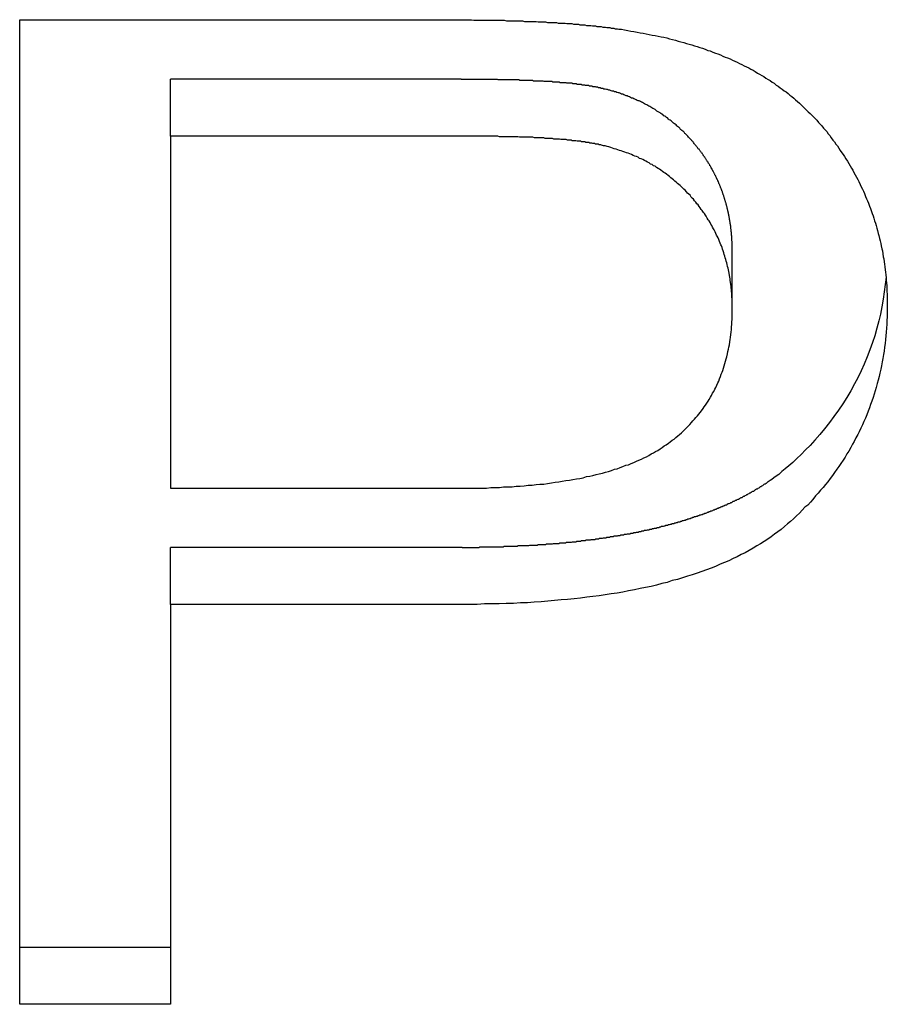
# Model space of a CAD drawing. Extents: x 1107 to 4046, y 937 to 3355.
# Tile 374 of 656: x 2142.81 to 2144.34, y 2670.02 to 2671.75. Entities that reach past the tile are written whole.
import ezdxf

# ---------------------------------------------------------------- set-up
doc = ezdxf.new("R2010")
doc.units = 0
doc.layers.add('KF_VIDA_L___C_REAR', color=7, linetype='CONTINUOUS')

# ---------------------------------------------------------------- blocks, each defined once
blk = doc.blocks.new('KF_VIDA_L___C_REAR')
at = {"layer": 'KF_VIDA_L___C_REAR'}
for p, q in [((-44.167683, 980.80365), (-44.167683, 982.5357)), ((-44.167683, 982.5357), (-43.41311, 982.5357)), ((-43.390244, 982.431075), (-43.902439, 982.431075)), ((-43.902439, 982.331075), (-43.902439, 982.431075)), ((-43.390244, 982.331075), (-43.902439, 982.331075)), ((-43.902439, 982.331075), (-43.902439, 981.71192)), ((-42.91311, 982.027438), (-42.91311, 982.127438)), ((-43.902439, 981.71192), (-43.385671, 981.71192)), ((-43.902439, 981.507295), (-43.902439, 981.607295)), ((-43.388719, 981.607295), (-43.902439, 981.607295)), ((-43.902439, 981.507295), (-43.902439, 980.80365)), ((-43.388719, 981.507295), (-43.902439, 981.507295)), ((-43.902439, 980.90365), (-44.167683, 980.90365)), ((-43.902439, 980.80365), (-44.167683, 980.80365))]:
    blk.add_line(p, q, dxfattribs=at)
for points in [[(-43.4131, 982.536, 0), (-43.4089, 982.536, 0), (-43.4047, 982.536, 0), (-43.4006, 982.536, 0), (-43.3965, 982.536, 0), (-43.3924, 982.536, 0), (-43.3883, 982.536, 0), (-43.3842, 982.536, 0), (-43.3801, 982.536, 0), (-43.3761, 982.536, 0), (-43.3721, 982.536, 0), (-43.3681, 982.535, 0), (-43.3642, 982.535, 0), (-43.3602, 982.535, 0), (-43.3563, 982.535, 0), (-43.3524, 982.535, 0), (-43.3485, 982.535, 0), (-43.3447, 982.535, 0), (-43.3408, 982.535, 0), (-43.337, 982.535, 0), (-43.3332, 982.535, 0), (-43.3294, 982.535, 0), (-43.3257, 982.535, 0), (-43.322, 982.535, 0), (-43.3182, 982.535, 0), (-43.3146, 982.535, 0), (-43.3109, 982.534, 0), (-43.3072, 982.534, 0), (-43.3036, 982.534, 0), (-43.3, 982.534, 0), (-43.2964, 982.534, 0), (-43.2928, 982.534, 0), (-43.2893, 982.534, 0), (-43.2858, 982.534, 0), (-43.2823, 982.534, 0), (-43.2788, 982.533, 0), (-43.2753, 982.533, 0), (-43.2719, 982.533, 0), (-43.2685, 982.533, 0), (-43.2651, 982.533, 0), (-43.2617, 982.533, 0), (-43.2583, 982.533, 0), (-43.255, 982.532, 0), (-43.2517, 982.532, 0), (-43.2484, 982.532, 0), (-43.2451, 982.532, 0), (-43.2419, 982.532, 0), (-43.2386, 982.531, 0), (-43.2354, 982.531, 0), (-43.2323, 982.531, 0), (-43.2291, 982.531, 0), (-43.2259, 982.531, 0), (-43.2228, 982.531, 0), (-43.2197, 982.53, 0), (-43.2166, 982.53, 0), (-43.2136, 982.53, 0), (-43.2105, 982.53, 0), (-43.2075, 982.53, 0), (-43.2045, 982.529, 0), (-43.2015, 982.529, 0), (-43.1986, 982.529, 0), (-43.1956, 982.529, 0), (-43.1927, 982.528, 0), (-43.1898, 982.528, 0), (-43.1869, 982.528, 0), (-43.1841, 982.528, 0), (-43.1813, 982.527, 0), (-43.1784, 982.527, 0), (-43.1757, 982.527, 0), (-43.1729, 982.527, 0), (-43.1701, 982.526, 0), (-43.1674, 982.526, 0), (-43.1647, 982.526, 0), (-43.162, 982.526, 0), (-43.1594, 982.525, 0), (-43.1567, 982.525, 0), (-43.1541, 982.525, 0), (-43.1515, 982.524, 0), (-43.1489, 982.524, 0), (-43.1463, 982.524, 0), (-43.1438, 982.524, 0), (-43.1413, 982.523, 0), (-43.1388, 982.523, 0), (-43.1363, 982.523, 0), (-43.1339, 982.522, 0), (-43.1314, 982.522, 0), (-43.129, 982.522, 0), (-43.1266, 982.521, 0), (-43.1242, 982.521, 0), (-43.1219, 982.521, 0), (-43.1196, 982.52, 0), (-43.1173, 982.52, 0), (-43.115, 982.52, 0), (-43.1127, 982.519, 0), (-43.1105, 982.519, 0), (-43.1082, 982.519, 0)], [(-43.1082, 982.519, 0), (-43.1027, 982.518, 0), (-43.0971, 982.517, 0), (-43.0916, 982.516, 0), (-43.0862, 982.515, 0), (-43.0808, 982.514, 0), (-43.0754, 982.513, 0), (-43.07, 982.512, 0), (-43.0647, 982.511, 0), (-43.0594, 982.51, 0), (-43.0542, 982.509, 0), (-43.049, 982.508, 0), (-43.0438, 982.507, 0), (-43.0386, 982.506, 0), (-43.0335, 982.505, 0), (-43.0284, 982.504, 0), (-43.0234, 982.502, 0), (-43.0184, 982.501, 0), (-43.0134, 982.5, 0), (-43.0085, 982.498, 0), (-43.0036, 982.497, 0), (-42.9987, 982.496, 0), (-42.9939, 982.494, 0), (-42.9891, 982.493, 0), (-42.9843, 982.492, 0), (-42.9796, 982.49, 0), (-42.9749, 982.489, 0), (-42.9702, 982.487, 0), (-42.9656, 982.486, 0), (-42.961, 982.484, 0), (-42.9565, 982.482, 0), (-42.9519, 982.481, 0), (-42.9475, 982.479, 0), (-42.943, 982.477, 0), (-42.9386, 982.476, 0), (-42.9342, 982.474, 0), (-42.9299, 982.472, 0), (-42.9256, 982.47, 0), (-42.9213, 982.469, 0), (-42.917, 982.467, 0), (-42.9128, 982.465, 0), (-42.9086, 982.463, 0), (-42.9045, 982.461, 0), (-42.9004, 982.459, 0), (-42.8963, 982.457, 0), (-42.8923, 982.455, 0), (-42.8883, 982.453, 0), (-42.8843, 982.451, 0), (-42.8804, 982.449, 0), (-42.8765, 982.447, 0), (-42.8727, 982.445, 0), (-42.8688, 982.442, 0), (-42.865, 982.44, 0), (-42.8613, 982.438, 0), (-42.8576, 982.436, 0), (-42.8539, 982.433, 0), (-42.8502, 982.431, 0), (-42.8465, 982.429, 0), (-42.8429, 982.426, 0), (-42.8393, 982.424, 0), (-42.8358, 982.421, 0), (-42.8322, 982.419, 0), (-42.8287, 982.416, 0), (-42.8252, 982.414, 0), (-42.8218, 982.411, 0), (-42.8184, 982.409, 0), (-42.815, 982.406, 0), (-42.8116, 982.403, 0), (-42.8082, 982.401, 0), (-42.8049, 982.398, 0), (-42.8016, 982.395, 0), (-42.7984, 982.392, 0), (-42.7951, 982.389, 0), (-42.7919, 982.386, 0), (-42.7887, 982.383, 0), (-42.7856, 982.38, 0), (-42.7825, 982.377, 0), (-42.7794, 982.374, 0), (-42.7763, 982.371, 0), (-42.7732, 982.368, 0), (-42.7702, 982.365, 0), (-42.7672, 982.362, 0), (-42.7643, 982.359, 0), (-42.7613, 982.355, 0), (-42.7584, 982.352, 0), (-42.7555, 982.349, 0), (-42.7527, 982.345, 0), (-42.7498, 982.342, 0), (-42.747, 982.339, 0), (-42.7443, 982.335, 0), (-42.7415, 982.332, 0), (-42.7388, 982.328, 0), (-42.7361, 982.324, 0), (-42.7334, 982.321, 0), (-42.7308, 982.317, 0), (-42.7282, 982.314, 0), (-42.7256, 982.31, 0), (-42.723, 982.306, 0), (-42.7205, 982.302, 0), (-42.718, 982.299, 0), (-42.7155, 982.295, 0), (-42.7131, 982.291, 0), (-42.7106, 982.287, 0), (-42.7082, 982.283, 0), (-42.7059, 982.279, 0), (-42.7035, 982.275, 0), (-42.7012, 982.271, 0), (-42.6989, 982.267, 0), (-42.6967, 982.263, 0), (-42.6945, 982.259, 0), (-42.6924, 982.255, 0), (-42.6903, 982.251, 0), (-42.6882, 982.246, 0), (-42.6862, 982.242, 0), (-42.6842, 982.238, 0), (-42.6823, 982.234, 0), (-42.6804, 982.23, 0), (-42.6785, 982.225, 0), (-42.6767, 982.221, 0), (-42.675, 982.217, 0), (-42.6733, 982.213, 0), (-42.6716, 982.208, 0), (-42.67, 982.204, 0), (-42.6684, 982.2, 0), (-42.6668, 982.195, 0), (-42.6653, 982.191, 0), (-42.6639, 982.187, 0), (-42.6625, 982.182, 0), (-42.6611, 982.178, 0), (-42.6598, 982.174, 0), (-42.6585, 982.169, 0), (-42.6573, 982.165, 0), (-42.6561, 982.16, 0), (-42.6549, 982.156, 0), (-42.6538, 982.151, 0), (-42.6527, 982.147, 0), (-42.6517, 982.142, 0), (-42.6508, 982.138, 0), (-42.6498, 982.133, 0), (-42.6489, 982.129, 0), (-42.6481, 982.124, 0), (-42.6473, 982.119, 0), (-42.6465, 982.115, 0), (-42.6458, 982.11, 0), (-42.6451, 982.106, 0), (-42.6445, 982.101, 0), (-42.6439, 982.096, 0), (-42.6434, 982.092, 0), (-42.6429, 982.087, 0), (-42.6424, 982.082, 0), (-42.642, 982.077, 0), (-42.6416, 982.073, 0), (-42.6413, 982.068, 0), (-42.641, 982.063, 0), (-42.6408, 982.058, 0), (-42.6406, 982.053, 0), (-42.6404, 982.049, 0), (-42.6403, 982.044, 0), (-42.6403, 982.039, 0), (-42.6402, 982.034, 0)], [(-43.1433, 982.415, 0), (-43.1443, 982.415, 0), (-43.1454, 982.416, 0), (-43.1464, 982.416, 0), (-43.1475, 982.416, 0), (-43.1486, 982.416, 0), (-43.1496, 982.417, 0), (-43.1507, 982.417, 0), (-43.1518, 982.417, 0), (-43.1529, 982.417, 0), (-43.154, 982.418, 0), (-43.1552, 982.418, 0), (-43.1563, 982.418, 0), (-43.1574, 982.418, 0), (-43.1586, 982.418, 0), (-43.1597, 982.419, 0), (-43.1609, 982.419, 0), (-43.162, 982.419, 0), (-43.1632, 982.419, 0), (-43.1644, 982.419, 0), (-43.1656, 982.42, 0), (-43.1667, 982.42, 0), (-43.1679, 982.42, 0), (-43.1691, 982.42, 0), (-43.1704, 982.42, 0), (-43.1716, 982.42, 0), (-43.1728, 982.421, 0), (-43.174, 982.421, 0), (-43.1752, 982.421, 0), (-43.1765, 982.421, 0), (-43.1777, 982.421, 0), (-43.1789, 982.422, 0), (-43.1802, 982.422, 0), (-43.1814, 982.422, 0), (-43.1827, 982.422, 0), (-43.184, 982.422, 0), (-43.1852, 982.422, 0), (-43.1865, 982.422, 0), (-43.1878, 982.423, 0), (-43.189, 982.423, 0), (-43.1903, 982.423, 0), (-43.1916, 982.423, 0), (-43.1929, 982.423, 0), (-43.1941, 982.423, 0), (-43.1954, 982.424, 0), (-43.1967, 982.424, 0), (-43.198, 982.424, 0), (-43.1993, 982.424, 0), (-43.2006, 982.424, 0), (-43.2019, 982.424, 0), (-43.2032, 982.424, 0), (-43.2045, 982.424, 0), (-43.2058, 982.425, 0), (-43.2071, 982.425, 0), (-43.2084, 982.425, 0), (-43.2097, 982.425, 0), (-43.211, 982.425, 0), (-43.2123, 982.425, 0), (-43.2136, 982.425, 0), (-43.2149, 982.425, 0), (-43.2162, 982.425, 0), (-43.2175, 982.426, 0), (-43.2188, 982.426, 0), (-43.2201, 982.426, 0), (-43.2214, 982.426, 0), (-43.2227, 982.426, 0), (-43.224, 982.426, 0), (-43.2253, 982.426, 0), (-43.2266, 982.426, 0), (-43.2279, 982.426, 0), (-43.2292, 982.426, 0), (-43.2305, 982.427, 0), (-43.2318, 982.427, 0), (-43.2331, 982.427, 0), (-43.2344, 982.427, 0), (-43.2357, 982.427, 0), (-43.237, 982.427, 0), (-43.2382, 982.427, 0), (-43.2395, 982.427, 0), (-43.2408, 982.427, 0), (-43.2421, 982.427, 0), (-43.2434, 982.427, 0), (-43.2446, 982.427, 0), (-43.2459, 982.428, 0), (-43.2472, 982.428, 0), (-43.2485, 982.428, 0), (-43.2498, 982.428, 0), (-43.2511, 982.428, 0), (-43.2524, 982.428, 0), (-43.2537, 982.428, 0), (-43.2551, 982.428, 0), (-43.2564, 982.428, 0), (-43.2577, 982.428, 0), (-43.259, 982.428, 0), (-43.2603, 982.428, 0), (-43.2616, 982.428, 0), (-43.263, 982.428, 0), (-43.2643, 982.429, 0), (-43.2656, 982.429, 0), (-43.2669, 982.429, 0), (-43.2683, 982.429, 0), (-43.2696, 982.429, 0), (-43.2709, 982.429, 0), (-43.2723, 982.429, 0), (-43.2736, 982.429, 0), (-43.275, 982.429, 0), (-43.2763, 982.429, 0), (-43.2776, 982.429, 0), (-43.279, 982.429, 0), (-43.2803, 982.429, 0), (-43.2817, 982.429, 0), (-43.283, 982.429, 0), (-43.2844, 982.429, 0), (-43.2857, 982.429, 0), (-43.2871, 982.429, 0), (-43.2884, 982.43, 0), (-43.2898, 982.43, 0), (-43.2911, 982.43, 0), (-43.2925, 982.43, 0), (-43.2939, 982.43, 0), (-43.2952, 982.43, 0), (-43.2966, 982.43, 0), (-43.2979, 982.43, 0), (-43.2993, 982.43, 0), (-43.3006, 982.43, 0), (-43.302, 982.43, 0), (-43.3034, 982.43, 0), (-43.3047, 982.43, 0), (-43.3061, 982.43, 0), (-43.3075, 982.43, 0), (-43.3088, 982.43, 0), (-43.3102, 982.43, 0), (-43.3115, 982.43, 0), (-43.3129, 982.43, 0), (-43.3143, 982.43, 0), (-43.3156, 982.43, 0), (-43.317, 982.43, 0), (-43.3184, 982.43, 0), (-43.3197, 982.43, 0), (-43.3211, 982.43, 0), (-43.3224, 982.43, 0), (-43.3238, 982.43, 0), (-43.3252, 982.43, 0), (-43.3265, 982.431, 0), (-43.3279, 982.431, 0), (-43.3292, 982.431, 0), (-43.3306, 982.431, 0), (-43.332, 982.431, 0), (-43.3333, 982.431, 0), (-43.3347, 982.431, 0), (-43.336, 982.431, 0), (-43.3374, 982.431, 0), (-43.3387, 982.431, 0), (-43.3401, 982.431, 0), (-43.3414, 982.431, 0), (-43.3428, 982.431, 0), (-43.3441, 982.431, 0), (-43.3455, 982.431, 0), (-43.3468, 982.431, 0), (-43.3482, 982.431, 0), (-43.3495, 982.431, 0), (-43.3509, 982.431, 0), (-43.3522, 982.431, 0), (-43.3536, 982.431, 0), (-43.3549, 982.431, 0), (-43.3562, 982.431, 0), (-43.3576, 982.431, 0), (-43.3589, 982.431, 0), (-43.3602, 982.431, 0), (-43.3616, 982.431, 0), (-43.3629, 982.431, 0), (-43.3642, 982.431, 0), (-43.3655, 982.431, 0), (-43.3669, 982.431, 0), (-43.3682, 982.431, 0), (-43.3695, 982.431, 0), (-43.3708, 982.431, 0), (-43.3721, 982.431, 0), (-43.3734, 982.431, 0), (-43.3748, 982.431, 0), (-43.3761, 982.431, 0), (-43.3774, 982.431, 0), (-43.3787, 982.431, 0), (-43.38, 982.431, 0), (-43.3813, 982.431, 0), (-43.3825, 982.431, 0), (-43.3838, 982.431, 0), (-43.3851, 982.431, 0), (-43.3864, 982.431, 0), (-43.3877, 982.431, 0), (-43.389, 982.431, 0), (-43.3902, 982.431, 0)], [(-42.9131, 982.127, 0), (-42.9131, 982.128, 0), (-42.9131, 982.129, 0), (-42.9131, 982.13, 0), (-42.9131, 982.131, 0), (-42.9131, 982.132, 0), (-42.9131, 982.133, 0), (-42.9132, 982.134, 0), (-42.9132, 982.135, 0), (-42.9132, 982.136, 0), (-42.9132, 982.137, 0), (-42.9132, 982.137, 0), (-42.9133, 982.138, 0), (-42.9133, 982.139, 0), (-42.9133, 982.14, 0), (-42.9134, 982.141, 0), (-42.9134, 982.142, 0), (-42.9134, 982.143, 0), (-42.9135, 982.144, 0), (-42.9135, 982.145, 0), (-42.9136, 982.146, 0), (-42.9136, 982.146, 0), (-42.9137, 982.147, 0), (-42.9137, 982.148, 0), (-42.9138, 982.149, 0), (-42.9138, 982.15, 0), (-42.9139, 982.151, 0), (-42.9139, 982.152, 0), (-42.914, 982.153, 0), (-42.9141, 982.154, 0), (-42.9141, 982.155, 0), (-42.9142, 982.156, 0), (-42.9143, 982.156, 0), (-42.9144, 982.157, 0), (-42.9144, 982.158, 0), (-42.9145, 982.159, 0), (-42.9146, 982.16, 0), (-42.9147, 982.161, 0), (-42.9148, 982.162, 0), (-42.9149, 982.163, 0), (-42.915, 982.164, 0), (-42.9151, 982.165, 0), (-42.9152, 982.165, 0), (-42.9153, 982.166, 0), (-42.9154, 982.167, 0), (-42.9155, 982.168, 0), (-42.9156, 982.169, 0), (-42.9157, 982.17, 0), (-42.9158, 982.171, 0), (-42.9159, 982.172, 0), (-42.916, 982.173, 0), (-42.9162, 982.174, 0), (-42.9163, 982.174, 0), (-42.9164, 982.175, 0), (-42.9165, 982.176, 0), (-42.9167, 982.177, 0), (-42.9168, 982.178, 0), (-42.9169, 982.179, 0), (-42.9171, 982.18, 0), (-42.9172, 982.181, 0), (-42.9174, 982.182, 0), (-42.9175, 982.182, 0), (-42.9177, 982.183, 0), (-42.9178, 982.184, 0), (-42.918, 982.185, 0), (-42.9181, 982.186, 0), (-42.9183, 982.187, 0), (-42.9185, 982.188, 0), (-42.9186, 982.189, 0), (-42.9188, 982.19, 0), (-42.919, 982.191, 0), (-42.9191, 982.191, 0), (-42.9193, 982.192, 0), (-42.9195, 982.193, 0), (-42.9197, 982.194, 0), (-42.9199, 982.195, 0), (-42.9201, 982.196, 0), (-42.9203, 982.197, 0), (-42.9204, 982.198, 0), (-42.9206, 982.199, 0), (-42.9208, 982.199, 0), (-42.921, 982.2, 0), (-42.9212, 982.201, 0), (-42.9215, 982.202, 0), (-42.9217, 982.203, 0), (-42.9219, 982.204, 0), (-42.9221, 982.205, 0), (-42.9223, 982.206, 0), (-42.9225, 982.207, 0), (-42.9228, 982.207, 0), (-42.923, 982.208, 0), (-42.9232, 982.209, 0), (-42.9235, 982.21, 0), (-42.9237, 982.211, 0), (-42.9239, 982.212, 0), (-42.9242, 982.213, 0), (-42.9244, 982.214, 0), (-42.9247, 982.214, 0), (-42.9249, 982.215, 0), (-42.9252, 982.216, 0), (-42.9254, 982.217, 0), (-42.9257, 982.218, 0), (-42.926, 982.219, 0), (-42.9262, 982.22, 0), (-42.9265, 982.221, 0), (-42.9268, 982.221, 0), (-42.927, 982.222, 0), (-42.9273, 982.223, 0), (-42.9276, 982.224, 0), (-42.9279, 982.225, 0), (-42.9282, 982.226, 0), (-42.9285, 982.227, 0), (-42.9287, 982.228, 0), (-42.929, 982.228, 0), (-42.9293, 982.229, 0), (-42.9296, 982.23, 0), (-42.9299, 982.231, 0), (-42.9302, 982.232, 0), (-42.9306, 982.233, 0), (-42.9309, 982.234, 0), (-42.9312, 982.234, 0), (-42.9315, 982.235, 0), (-42.9318, 982.236, 0), (-42.9321, 982.237, 0), (-42.9325, 982.238, 0), (-42.9328, 982.239, 0), (-42.9331, 982.24, 0), (-42.9335, 982.24, 0), (-42.9338, 982.241, 0), (-42.9341, 982.242, 0), (-42.9345, 982.243, 0), (-42.9348, 982.244, 0), (-42.9352, 982.245, 0), (-42.9355, 982.246, 0), (-42.9359, 982.246, 0), (-42.9362, 982.247, 0), (-42.9366, 982.248, 0), (-42.937, 982.249, 0), (-42.9373, 982.25, 0), (-42.9377, 982.251, 0), (-42.9381, 982.251, 0), (-42.9384, 982.252, 0), (-42.9388, 982.253, 0), (-42.9392, 982.254, 0), (-42.9396, 982.255, 0), (-42.94, 982.256, 0), (-42.9404, 982.256, 0), (-42.9408, 982.257, 0), (-42.9411, 982.258, 0), (-42.9415, 982.259, 0), (-42.9419, 982.26, 0), (-42.9424, 982.261, 0), (-42.9428, 982.261, 0), (-42.9432, 982.262, 0), (-42.9436, 982.263, 0), (-42.944, 982.264, 0), (-42.9444, 982.265, 0), (-42.9448, 982.266, 0), (-42.9453, 982.266, 0), (-42.9457, 982.267, 0), (-42.9461, 982.268, 0), (-42.9466, 982.269, 0), (-42.947, 982.27, 0), (-42.9474, 982.27, 0), (-42.9479, 982.271, 0), (-42.9483, 982.272, 0), (-42.9488, 982.273, 0), (-42.9492, 982.274, 0), (-42.9497, 982.274, 0), (-42.9501, 982.275, 0), (-42.9506, 982.276, 0), (-42.9511, 982.277, 0), (-42.9515, 982.278, 0), (-42.952, 982.279, 0), (-42.9525, 982.279, 0), (-42.9529, 982.28, 0), (-42.9534, 982.281, 0), (-42.9539, 982.282, 0), (-42.9544, 982.283, 0), (-42.9549, 982.283, 0), (-42.9554, 982.284, 0), (-42.9559, 982.285, 0), (-42.9564, 982.286, 0), (-42.9569, 982.286, 0), (-42.9574, 982.287, 0), (-42.9579, 982.288, 0), (-42.9584, 982.289, 0), (-42.9589, 982.29, 0), (-42.9594, 982.29, 0), (-42.9599, 982.291, 0), (-42.9604, 982.292, 0), (-42.961, 982.293, 0), (-42.9615, 982.294, 0), (-42.962, 982.294, 0), (-42.9626, 982.295, 0), (-42.9631, 982.296, 0), (-42.9636, 982.297, 0), (-42.9642, 982.297, 0), (-42.9647, 982.298, 0), (-42.9653, 982.299, 0), (-42.9658, 982.3, 0), (-42.9664, 982.301, 0), (-42.967, 982.301, 0), (-42.9676, 982.302, 0), (-42.9682, 982.303, 0), (-42.9689, 982.304, 0), (-42.9695, 982.305, 0), (-42.9702, 982.306, 0), (-42.9709, 982.307, 0), (-42.9716, 982.308, 0), (-42.9723, 982.308, 0), (-42.973, 982.309, 0), (-42.9738, 982.31, 0), (-42.9746, 982.311, 0), (-42.9753, 982.312, 0), (-42.9761, 982.313, 0), (-42.977, 982.314, 0), (-42.9778, 982.315, 0), (-42.9786, 982.316, 0), (-42.9795, 982.317, 0), (-42.9804, 982.318, 0), (-42.9813, 982.32, 0), (-42.9822, 982.321, 0), (-42.9831, 982.322, 0), (-42.9841, 982.323, 0), (-42.9851, 982.324, 0), (-42.986, 982.325, 0), (-42.987, 982.326, 0), (-42.9881, 982.327, 0), (-42.9891, 982.328, 0), (-42.9902, 982.329, 0), (-42.9912, 982.331, 0), (-42.9923, 982.332, 0), (-42.9934, 982.333, 0), (-42.9946, 982.334, 0), (-42.9957, 982.335, 0), (-42.9969, 982.336, 0), (-42.998, 982.338, 0), (-42.9992, 982.339, 0), (-43.0004, 982.34, 0), (-43.0017, 982.341, 0), (-43.0029, 982.342, 0), (-43.0042, 982.343, 0), (-43.0055, 982.345, 0), (-43.0068, 982.346, 0), (-43.0081, 982.347, 0), (-43.0095, 982.348, 0), (-43.0108, 982.349, 0), (-43.0122, 982.351, 0), (-43.0136, 982.352, 0), (-43.015, 982.353, 0), (-43.0165, 982.354, 0), (-43.0179, 982.355, 0), (-43.0194, 982.357, 0), (-43.0209, 982.358, 0), (-43.0224, 982.359, 0), (-43.024, 982.36, 0), (-43.0255, 982.361, 0), (-43.0271, 982.363, 0), (-43.0287, 982.364, 0), (-43.0303, 982.365, 0), (-43.0319, 982.366, 0), (-43.0336, 982.367, 0), (-43.0353, 982.369, 0), (-43.037, 982.37, 0), (-43.0387, 982.371, 0), (-43.0404, 982.372, 0), (-43.0422, 982.373, 0), (-43.0439, 982.374, 0), (-43.0457, 982.375, 0), (-43.0475, 982.377, 0), (-43.0492, 982.378, 0), (-43.051, 982.379, 0), (-43.0528, 982.38, 0), (-43.0546, 982.381, 0), (-43.0564, 982.382, 0), (-43.0583, 982.383, 0), (-43.0601, 982.384, 0), (-43.0619, 982.385, 0), (-43.0638, 982.386, 0), (-43.0656, 982.387, 0), (-43.0675, 982.388, 0), (-43.0693, 982.389, 0), (-43.0712, 982.39, 0), (-43.0731, 982.391, 0), (-43.075, 982.392, 0), (-43.0769, 982.393, 0), (-43.0788, 982.393, 0), (-43.0807, 982.394, 0), (-43.0826, 982.395, 0), (-43.0845, 982.396, 0), (-43.0864, 982.397, 0), (-43.0884, 982.398, 0), (-43.0903, 982.398, 0), (-43.0923, 982.399, 0), (-43.0942, 982.4, 0), (-43.0962, 982.401, 0), (-43.0982, 982.402, 0), (-43.1001, 982.402, 0), (-43.1021, 982.403, 0), (-43.1041, 982.404, 0), (-43.1061, 982.405, 0), (-43.1081, 982.405, 0), (-43.1101, 982.406, 0), (-43.1122, 982.407, 0), (-43.1142, 982.407, 0), (-43.1162, 982.408, 0), (-43.1183, 982.409, 0), (-43.1203, 982.409, 0), (-43.1224, 982.41, 0), (-43.1244, 982.41, 0), (-43.1265, 982.411, 0), (-43.1286, 982.412, 0), (-43.1307, 982.412, 0), (-43.1327, 982.413, 0), (-43.1348, 982.413, 0), (-43.1369, 982.414, 0), (-43.1391, 982.414, 0), (-43.1412, 982.415, 0), (-43.1433, 982.415, 0)], [(-43.1433, 982.315, 0), (-43.1447, 982.316, 0), (-43.1462, 982.316, 0), (-43.1476, 982.316, 0), (-43.1491, 982.317, 0), (-43.1507, 982.317, 0), (-43.1522, 982.317, 0), (-43.1538, 982.317, 0), (-43.1554, 982.318, 0), (-43.157, 982.318, 0), (-43.1587, 982.318, 0), (-43.1603, 982.319, 0), (-43.162, 982.319, 0), (-43.1638, 982.319, 0), (-43.1655, 982.32, 0), (-43.1673, 982.32, 0), (-43.1691, 982.32, 0), (-43.1709, 982.32, 0), (-43.1728, 982.321, 0), (-43.1746, 982.321, 0), (-43.1765, 982.321, 0), (-43.1785, 982.321, 0), (-43.1804, 982.322, 0), (-43.1824, 982.322, 0), (-43.1844, 982.322, 0), (-43.1864, 982.322, 0), (-43.1885, 982.323, 0), (-43.1905, 982.323, 0), (-43.1926, 982.323, 0), (-43.1948, 982.323, 0), (-43.1969, 982.324, 0), (-43.1991, 982.324, 0), (-43.2013, 982.324, 0), (-43.2035, 982.324, 0), (-43.2058, 982.325, 0), (-43.208, 982.325, 0), (-43.2103, 982.325, 0), (-43.2127, 982.325, 0), (-43.215, 982.325, 0), (-43.2174, 982.326, 0), (-43.2198, 982.326, 0), (-43.2222, 982.326, 0), (-43.2246, 982.326, 0), (-43.2271, 982.326, 0), (-43.2296, 982.327, 0), (-43.2321, 982.327, 0), (-43.2347, 982.327, 0), (-43.2373, 982.327, 0), (-43.2399, 982.327, 0), (-43.2425, 982.327, 0), (-43.2451, 982.328, 0), (-43.2478, 982.328, 0), (-43.2505, 982.328, 0), (-43.2532, 982.328, 0), (-43.256, 982.328, 0), (-43.2588, 982.328, 0), (-43.2616, 982.328, 0), (-43.2644, 982.329, 0), (-43.2672, 982.329, 0), (-43.2701, 982.329, 0), (-43.273, 982.329, 0), (-43.2759, 982.329, 0), (-43.2789, 982.329, 0), (-43.2819, 982.329, 0), (-43.2849, 982.329, 0), (-43.2879, 982.329, 0), (-43.2909, 982.33, 0), (-43.294, 982.33, 0), (-43.2971, 982.33, 0), (-43.3002, 982.33, 0), (-43.3034, 982.33, 0), (-43.3066, 982.33, 0), (-43.3098, 982.33, 0), (-43.313, 982.33, 0), (-43.3162, 982.33, 0), (-43.3195, 982.33, 0), (-43.3228, 982.33, 0), (-43.3261, 982.331, 0), (-43.3295, 982.331, 0), (-43.3329, 982.331, 0), (-43.3363, 982.331, 0), (-43.3397, 982.331, 0), (-43.3431, 982.331, 0), (-43.3466, 982.331, 0), (-43.3501, 982.331, 0), (-43.3536, 982.331, 0), (-43.3572, 982.331, 0), (-43.3607, 982.331, 0), (-43.3643, 982.331, 0), (-43.368, 982.331, 0), (-43.3716, 982.331, 0), (-43.3753, 982.331, 0), (-43.379, 982.331, 0), (-43.3827, 982.331, 0), (-43.3865, 982.331, 0), (-43.3902, 982.331, 0)], [(-42.9131, 982.027, 0), (-42.9131, 982.031, 0), (-42.9132, 982.034, 0), (-42.9133, 982.038, 0), (-42.9134, 982.041, 0), (-42.9135, 982.044, 0), (-42.9137, 982.048, 0), (-42.9139, 982.051, 0), (-42.9141, 982.054, 0), (-42.9144, 982.058, 0), (-42.9147, 982.061, 0), (-42.915, 982.064, 0), (-42.9154, 982.067, 0), (-42.9158, 982.07, 0), (-42.9162, 982.074, 0), (-42.9166, 982.077, 0), (-42.9171, 982.08, 0), (-42.9176, 982.083, 0), (-42.9182, 982.086, 0), (-42.9188, 982.09, 0), (-42.9194, 982.093, 0), (-42.92, 982.096, 0), (-42.9207, 982.099, 0), (-42.9214, 982.102, 0), (-42.9221, 982.105, 0), (-42.9229, 982.108, 0), (-42.9237, 982.111, 0), (-42.9245, 982.114, 0), (-42.9254, 982.117, 0), (-42.9263, 982.12, 0), (-42.9272, 982.123, 0), (-42.9282, 982.126, 0), (-42.9292, 982.129, 0), (-42.9302, 982.132, 0), (-42.9312, 982.135, 0), (-42.9323, 982.138, 0), (-42.9334, 982.14, 0), (-42.9346, 982.143, 0), (-42.9358, 982.146, 0), (-42.937, 982.149, 0), (-42.9382, 982.152, 0), (-42.9395, 982.155, 0), (-42.9408, 982.157, 0), (-42.9421, 982.16, 0), (-42.9435, 982.163, 0), (-42.9449, 982.166, 0), (-42.9463, 982.168, 0), (-42.9478, 982.171, 0), (-42.9493, 982.174, 0), (-42.9508, 982.176, 0), (-42.9523, 982.179, 0), (-42.9539, 982.182, 0), (-42.9555, 982.184, 0), (-42.9572, 982.187, 0), (-42.9589, 982.19, 0), (-42.9606, 982.192, 0), (-42.9623, 982.195, 0), (-42.9641, 982.197, 0), (-42.9659, 982.2, 0), (-42.9677, 982.202, 0), (-42.9696, 982.205, 0), (-42.9715, 982.207, 0), (-42.9734, 982.21, 0), (-42.9754, 982.212, 0), (-42.9774, 982.215, 0), (-42.9794, 982.217, 0), (-42.9814, 982.22, 0), (-42.9835, 982.222, 0), (-42.9855, 982.224, 0), (-42.9876, 982.227, 0), (-42.9897, 982.229, 0), (-42.9919, 982.231, 0), (-42.994, 982.233, 0), (-42.9962, 982.236, 0), (-42.9984, 982.238, 0), (-43.0006, 982.24, 0), (-43.0028, 982.242, 0), (-43.0051, 982.244, 0), (-43.0074, 982.246, 0), (-43.0097, 982.248, 0), (-43.012, 982.25, 0), (-43.0143, 982.252, 0), (-43.0167, 982.254, 0), (-43.019, 982.256, 0), (-43.0214, 982.258, 0), (-43.0238, 982.26, 0), (-43.0263, 982.262, 0), (-43.0287, 982.264, 0), (-43.0312, 982.266, 0), (-43.0337, 982.267, 0), (-43.0362, 982.269, 0), (-43.0387, 982.271, 0), (-43.0413, 982.273, 0), (-43.0439, 982.274, 0), (-43.0465, 982.276, 0), (-43.0491, 982.278, 0), (-43.0517, 982.279, 0), (-43.0544, 982.281, 0), (-43.057, 982.282, 0), (-43.0597, 982.284, 0), (-43.0624, 982.285, 0), (-43.0652, 982.287, 0), (-43.0679, 982.288, 0), (-43.0707, 982.29, 0), (-43.0735, 982.291, 0), (-43.0763, 982.292, 0), (-43.0791, 982.294, 0), (-43.082, 982.295, 0), (-43.0849, 982.296, 0), (-43.0878, 982.297, 0), (-43.0907, 982.299, 0), (-43.0936, 982.3, 0), (-43.0966, 982.301, 0), (-43.0995, 982.302, 0), (-43.1025, 982.303, 0), (-43.1056, 982.304, 0), (-43.1086, 982.305, 0), (-43.1116, 982.306, 0), (-43.1147, 982.307, 0), (-43.1178, 982.308, 0), (-43.1209, 982.309, 0), (-43.1241, 982.31, 0), (-43.1272, 982.311, 0), (-43.1304, 982.312, 0), (-43.1336, 982.313, 0), (-43.1368, 982.314, 0), (-43.14, 982.314, 0), (-43.1433, 982.315, 0)], [(-42.6425, 982.083, 0), (-42.6438, 982.07, 0), (-42.6455, 982.057, 0), (-42.6474, 982.044, 0), (-42.6498, 982.031, 0), (-42.6524, 982.018, 0), (-42.6554, 982.006, 0), (-42.6587, 981.993, 0), (-42.6624, 981.98, 0), (-42.6665, 981.968, 0), (-42.6709, 981.955, 0), (-42.6757, 981.943, 0), (-42.6808, 981.93, 0), (-42.6862, 981.918, 0), (-42.692, 981.906, 0), (-42.6982, 981.895, 0), (-42.7047, 981.883, 0), (-42.7115, 981.871, 0), (-42.7187, 981.86, 0), (-42.7262, 981.849, 0), (-42.7341, 981.838, 0), (-42.7423, 981.827, 0), (-42.7508, 981.816, 0), (-42.7593, 981.806, 0), (-42.7677, 981.796, 0), (-42.776, 981.787, 0), (-42.7841, 981.779, 0), (-42.7919, 981.771, 0), (-42.7995, 981.764, 0), (-42.8067, 981.757, 0), (-42.8135, 981.751, 0), (-42.8199, 981.746, 0), (-42.8259, 981.741, 0), (-42.8312, 981.736, 0), (-42.8361, 981.733, 0), (-42.8402, 981.73, 0), (-42.8437, 981.727, 0), (-42.8465, 981.725, 0), (-42.8485, 981.724, 0), (-42.8498, 981.723, 0), (-42.8511, 981.722, 0), (-42.8524, 981.721, 0), (-42.8537, 981.72, 0), (-42.855, 981.719, 0), (-42.8563, 981.719, 0), (-42.8576, 981.718, 0), (-42.8589, 981.717, 0), (-42.8602, 981.716, 0), (-42.8615, 981.715, 0), (-42.8628, 981.714, 0), (-42.8641, 981.714, 0), (-42.8654, 981.713, 0), (-42.8667, 981.712, 0), (-42.868, 981.711, 0), (-42.8694, 981.71, 0), (-42.8707, 981.71, 0), (-42.872, 981.709, 0), (-42.8734, 981.708, 0), (-42.8747, 981.707, 0), (-42.876, 981.706, 0), (-42.8774, 981.706, 0), (-42.8787, 981.705, 0), (-42.8801, 981.704, 0), (-42.8814, 981.703, 0), (-42.8828, 981.703, 0), (-42.8842, 981.702, 0), (-42.8855, 981.701, 0), (-42.8869, 981.7, 0), (-42.8883, 981.7, 0), (-42.8896, 981.699, 0), (-42.891, 981.698, 0), (-42.8924, 981.697, 0), (-42.8938, 981.697, 0), (-42.8952, 981.696, 0), (-42.8965, 981.695, 0), (-42.8979, 981.695, 0), (-42.8993, 981.694, 0), (-42.9007, 981.693, 0), (-42.9021, 981.692, 0), (-42.9035, 981.692, 0), (-42.9049, 981.691, 0), (-42.9063, 981.69, 0), (-42.9078, 981.69, 0), (-42.9092, 981.689, 0), (-42.9106, 981.688, 0), (-42.912, 981.688, 0), (-42.9134, 981.687, 0), (-42.9148, 981.686, 0), (-42.9163, 981.686, 0), (-42.9177, 981.685, 0), (-42.9191, 981.684, 0), (-42.9206, 981.684, 0), (-42.922, 981.683, 0), (-42.9234, 981.682, 0), (-42.9249, 981.682, 0), (-42.9263, 981.681, 0), (-42.9278, 981.68, 0), (-42.9292, 981.68, 0), (-42.9307, 981.679, 0), (-42.9321, 981.679, 0), (-42.9336, 981.678, 0), (-42.935, 981.677, 0), (-42.9365, 981.677, 0), (-42.9379, 981.676, 0), (-42.9394, 981.676, 0), (-42.9409, 981.675, 0), (-42.9423, 981.674, 0), (-42.9438, 981.674, 0), (-42.9453, 981.673, 0), (-42.9468, 981.673, 0), (-42.9482, 981.672, 0), (-42.9497, 981.671, 0), (-42.9512, 981.671, 0), (-42.9527, 981.67, 0), (-42.9542, 981.67, 0), (-42.9556, 981.669, 0), (-42.9571, 981.669, 0), (-42.9586, 981.668, 0), (-42.9601, 981.667, 0), (-42.9616, 981.667, 0), (-42.9631, 981.666, 0), (-42.9646, 981.666, 0), (-42.9661, 981.665, 0), (-42.9676, 981.665, 0), (-42.9691, 981.664, 0), (-42.9706, 981.664, 0), (-42.9721, 981.663, 0), (-42.9736, 981.663, 0), (-42.9751, 981.662, 0), (-42.9766, 981.662, 0), (-42.9781, 981.661, 0), (-42.9796, 981.661, 0), (-42.9812, 981.66, 0), (-42.9827, 981.66, 0), (-42.9842, 981.659, 0), (-42.9857, 981.659, 0), (-42.9872, 981.658, 0), (-42.9887, 981.658, 0), (-42.9903, 981.657, 0), (-42.9918, 981.657, 0), (-42.9933, 981.656, 0), (-42.9948, 981.656, 0), (-42.9964, 981.655, 0), (-42.9979, 981.655, 0), (-42.9994, 981.654, 0), (-43.0009, 981.654, 0), (-43.0025, 981.653, 0), (-43.004, 981.653, 0), (-43.0055, 981.652, 0), (-43.0071, 981.652, 0), (-43.0086, 981.652, 0), (-43.0101, 981.651, 0), (-43.0117, 981.651, 0), (-43.0132, 981.65, 0), (-43.0148, 981.65, 0), (-43.0163, 981.649, 0), (-43.0178, 981.649, 0), (-43.0194, 981.649, 0), (-43.0209, 981.648, 0), (-43.0225, 981.648, 0), (-43.024, 981.647, 0), (-43.0255, 981.647, 0), (-43.0271, 981.646, 0), (-43.0286, 981.646, 0), (-43.0302, 981.646, 0), (-43.0317, 981.645, 0), (-43.0333, 981.645, 0), (-43.0348, 981.644, 0), (-43.0364, 981.644, 0), (-43.0379, 981.644, 0), (-43.0395, 981.643, 0), (-43.041, 981.643, 0), (-43.0426, 981.642, 0), (-43.0442, 981.642, 0), (-43.0457, 981.642, 0), (-43.0473, 981.641, 0), (-43.0489, 981.641, 0), (-43.0504, 981.641, 0), (-43.052, 981.64, 0), (-43.0536, 981.64, 0), (-43.0551, 981.639, 0), (-43.0567, 981.639, 0), (-43.0583, 981.639, 0), (-43.0599, 981.638, 0), (-43.0614, 981.638, 0), (-43.063, 981.638, 0), (-43.0646, 981.637, 0), (-43.0662, 981.637, 0), (-43.0678, 981.637, 0), (-43.0694, 981.636, 0), (-43.071, 981.636, 0), (-43.0726, 981.636, 0), (-43.0741, 981.635, 0), (-43.0757, 981.635, 0), (-43.0773, 981.635, 0), (-43.0789, 981.634, 0), (-43.0805, 981.634, 0), (-43.0821, 981.634, 0), (-43.0837, 981.633, 0), (-43.0853, 981.633, 0), (-43.0869, 981.633, 0), (-43.0885, 981.632, 0), (-43.0902, 981.632, 0), (-43.0918, 981.632, 0), (-43.0934, 981.631, 0), (-43.095, 981.631, 0), (-43.0966, 981.631, 0), (-43.0982, 981.631, 0), (-43.0998, 981.63, 0), (-43.1014, 981.63, 0), (-43.1031, 981.63, 0), (-43.1047, 981.629, 0), (-43.1063, 981.629, 0), (-43.1079, 981.629, 0), (-43.1095, 981.629, 0), (-43.1112, 981.628, 0), (-43.1128, 981.628, 0), (-43.1144, 981.628, 0), (-43.116, 981.627, 0), (-43.1177, 981.627, 0), (-43.1193, 981.627, 0), (-43.1209, 981.627, 0), (-43.1226, 981.626, 0), (-43.1242, 981.626, 0), (-43.1258, 981.626, 0), (-43.1275, 981.626, 0), (-43.1291, 981.625, 0), (-43.1307, 981.625, 0), (-43.1324, 981.625, 0), (-43.134, 981.625, 0), (-43.1356, 981.624, 0), (-43.1373, 981.624, 0), (-43.1389, 981.624, 0), (-43.1406, 981.624, 0), (-43.1422, 981.623, 0), (-43.1439, 981.623, 0), (-43.1455, 981.623, 0), (-43.1471, 981.623, 0), (-43.1488, 981.622, 0), (-43.1504, 981.622, 0), (-43.1521, 981.622, 0), (-43.1537, 981.622, 0), (-43.1554, 981.621, 0), (-43.157, 981.621, 0), (-43.1587, 981.621, 0), (-43.1603, 981.621, 0), (-43.162, 981.621, 0), (-43.1636, 981.62, 0), (-43.1653, 981.62, 0), (-43.167, 981.62, 0), (-43.1686, 981.62, 0), (-43.1703, 981.62, 0), (-43.1719, 981.619, 0), (-43.1736, 981.619, 0), (-43.1752, 981.619, 0), (-43.1769, 981.619, 0), (-43.1786, 981.619, 0), (-43.1802, 981.618, 0), (-43.1819, 981.618, 0), (-43.1835, 981.618, 0), (-43.1852, 981.618, 0), (-43.1869, 981.618, 0), (-43.1885, 981.617, 0), (-43.1902, 981.617, 0), (-43.1919, 981.617, 0), (-43.1935, 981.617, 0), (-43.1952, 981.617, 0), (-43.1968, 981.616, 0), (-43.1985, 981.616, 0), (-43.2002, 981.616, 0), (-43.2018, 981.616, 0), (-43.2035, 981.616, 0), (-43.2052, 981.616, 0), (-43.2068, 981.615, 0), (-43.2085, 981.615, 0), (-43.2102, 981.615, 0), (-43.2118, 981.615, 0), (-43.2135, 981.615, 0), (-43.2152, 981.615, 0), (-43.2168, 981.615, 0), (-43.2185, 981.614, 0), (-43.2202, 981.614, 0), (-43.2219, 981.614, 0), (-43.2235, 981.614, 0), (-43.2252, 981.614, 0), (-43.2269, 981.614, 0), (-43.2285, 981.614, 0), (-43.2302, 981.613, 0), (-43.2319, 981.613, 0), (-43.2335, 981.613, 0), (-43.2352, 981.613, 0), (-43.2369, 981.613, 0), (-43.2386, 981.613, 0), (-43.2402, 981.613, 0), (-43.2419, 981.612, 0), (-43.2436, 981.612, 0), (-43.2452, 981.612, 0), (-43.2469, 981.612, 0), (-43.2486, 981.612, 0), (-43.2502, 981.612, 0), (-43.2519, 981.612, 0), (-43.2536, 981.612, 0), (-43.2552, 981.612, 0), (-43.2569, 981.611, 0), (-43.2586, 981.611, 0), (-43.2603, 981.611, 0), (-43.2619, 981.611, 0), (-43.2636, 981.611, 0), (-43.2653, 981.611, 0), (-43.2669, 981.611, 0), (-43.2686, 981.611, 0), (-43.2703, 981.611, 0), (-43.2719, 981.61, 0), (-43.2736, 981.61, 0), (-43.2753, 981.61, 0), (-43.2769, 981.61, 0), (-43.2786, 981.61, 0), (-43.2803, 981.61, 0), (-43.2819, 981.61, 0), (-43.2836, 981.61, 0), (-43.2853, 981.61, 0), (-43.2869, 981.61, 0), (-43.2886, 981.61, 0), (-43.2903, 981.61, 0), (-43.2919, 981.609, 0), (-43.2936, 981.609, 0), (-43.2952, 981.609, 0), (-43.2969, 981.609, 0), (-43.2986, 981.609, 0), (-43.3002, 981.609, 0), (-43.3019, 981.609, 0), (-43.3035, 981.609, 0), (-43.3052, 981.609, 0), (-43.3069, 981.609, 0), (-43.3085, 981.609, 0), (-43.3102, 981.609, 0), (-43.3118, 981.609, 0), (-43.3135, 981.609, 0), (-43.3151, 981.609, 0), (-43.3168, 981.608, 0), (-43.3185, 981.608, 0), (-43.3201, 981.608, 0), (-43.3218, 981.608, 0), (-43.3234, 981.608, 0), (-43.3251, 981.608, 0), (-43.3267, 981.608, 0), (-43.3284, 981.608, 0), (-43.33, 981.608, 0), (-43.3317, 981.608, 0), (-43.3333, 981.608, 0), (-43.335, 981.608, 0), (-43.3366, 981.608, 0), (-43.3382, 981.608, 0), (-43.3399, 981.608, 0), (-43.3415, 981.608, 0), (-43.3432, 981.608, 0), (-43.3448, 981.608, 0), (-43.3465, 981.608, 0), (-43.3481, 981.608, 0), (-43.3497, 981.608, 0), (-43.3514, 981.608, 0), (-43.353, 981.608, 0), (-43.3546, 981.608, 0), (-43.3563, 981.608, 0), (-43.3579, 981.608, 0), (-43.3595, 981.607, 0), (-43.3612, 981.607, 0), (-43.3628, 981.607, 0), (-43.3644, 981.607, 0), (-43.3661, 981.607, 0), (-43.3677, 981.607, 0), (-43.3693, 981.607, 0), (-43.3709, 981.607, 0), (-43.3726, 981.607, 0), (-43.3742, 981.607, 0), (-43.3758, 981.607, 0), (-43.3774, 981.607, 0), (-43.379, 981.607, 0), (-43.3807, 981.607, 0), (-43.3823, 981.607, 0), (-43.3839, 981.607, 0), (-43.3855, 981.607, 0), (-43.3871, 981.607, 0), (-43.3887, 981.607, 0)], [(-42.6402, 982.034, 0), (-42.6403, 982.027, 0), (-42.6404, 982.02, 0), (-42.6406, 982.013, 0), (-42.6409, 982.007, 0), (-42.6413, 982, 0), (-42.6417, 981.993, 0), (-42.6422, 981.986, 0), (-42.6428, 981.98, 0), (-42.6435, 981.973, 0), (-42.6443, 981.966, 0), (-42.6451, 981.96, 0), (-42.646, 981.953, 0), (-42.647, 981.947, 0), (-42.6481, 981.94, 0), (-42.6493, 981.934, 0), (-42.6506, 981.927, 0), (-42.6519, 981.921, 0), (-42.6533, 981.914, 0), (-42.6548, 981.908, 0), (-42.6563, 981.902, 0), (-42.658, 981.896, 0), (-42.6597, 981.889, 0), (-42.6615, 981.883, 0), (-42.6634, 981.877, 0), (-42.6654, 981.871, 0), (-42.6675, 981.865, 0), (-42.6696, 981.859, 0), (-42.6718, 981.853, 0), (-42.6741, 981.847, 0), (-42.6765, 981.841, 0), (-42.6789, 981.835, 0), (-42.6815, 981.829, 0), (-42.6841, 981.823, 0), (-42.6868, 981.817, 0), (-42.6896, 981.811, 0), (-42.6924, 981.806, 0), (-42.6954, 981.8, 0), (-42.6984, 981.794, 0), (-42.7015, 981.789, 0), (-42.7047, 981.783, 0), (-42.7079, 981.777, 0), (-42.7113, 981.772, 0), (-42.7147, 981.766, 0), (-42.7182, 981.761, 0), (-42.7218, 981.755, 0), (-42.7254, 981.75, 0), (-42.7292, 981.745, 0), (-42.733, 981.739, 0), (-42.7369, 981.734, 0), (-42.7409, 981.729, 0), (-42.745, 981.723, 0), (-42.7491, 981.718, 0), (-42.7533, 981.713, 0), (-42.7576, 981.708, 0), (-42.762, 981.703, 0), (-42.7665, 981.698, 0), (-42.7711, 981.692, 0), (-42.7757, 981.687, 0), (-42.7804, 981.682, 0), (-42.7852, 981.678, 0), (-42.7901, 981.673, 0), (-42.795, 981.668, 0), (-42.8, 981.663, 0), (-42.8052, 981.658, 0), (-42.8104, 981.653, 0), (-42.8158, 981.649, 0), (-42.8213, 981.644, 0), (-42.8269, 981.639, 0), (-42.8327, 981.635, 0), (-42.8386, 981.631, 0), (-42.8446, 981.626, 0), (-42.8507, 981.622, 0), (-42.857, 981.618, 0), (-42.8634, 981.614, 0), (-42.87, 981.61, 0), (-42.8766, 981.606, 0), (-42.8834, 981.602, 0), (-42.8904, 981.598, 0), (-42.8974, 981.595, 0), (-42.9046, 981.591, 0), (-42.9119, 981.588, 0), (-42.9194, 981.584, 0), (-42.927, 981.581, 0), (-42.9347, 981.578, 0), (-42.9425, 981.574, 0), (-42.9505, 981.571, 0), (-42.9586, 981.568, 0), (-42.9668, 981.565, 0), (-42.9751, 981.562, 0), (-42.9836, 981.559, 0), (-42.9922, 981.557, 0), (-43.001, 981.554, 0), (-43.0099, 981.551, 0), (-43.0189, 981.549, 0), (-43.028, 981.546, 0), (-43.0373, 981.544, 0), (-43.0466, 981.541, 0), (-43.0562, 981.539, 0), (-43.0658, 981.537, 0), (-43.0756, 981.535, 0), (-43.0855, 981.533, 0), (-43.0956, 981.531, 0), (-43.1057, 981.529, 0), (-43.116, 981.527, 0), (-43.1265, 981.526, 0), (-43.137, 981.524, 0), (-43.1477, 981.522, 0), (-43.1585, 981.521, 0), (-43.1695, 981.52, 0), (-43.1806, 981.518, 0), (-43.1918, 981.517, 0), (-43.2031, 981.516, 0), (-43.2146, 981.515, 0), (-43.2262, 981.514, 0), (-43.2379, 981.513, 0), (-43.2497, 981.512, 0), (-43.2617, 981.511, 0), (-43.2738, 981.51, 0), (-43.2861, 981.51, 0), (-43.2985, 981.509, 0), (-43.311, 981.509, 0), (-43.3236, 981.508, 0), (-43.3364, 981.508, 0), (-43.3493, 981.508, 0), (-43.3623, 981.507, 0), (-43.3754, 981.507, 0), (-43.3887, 981.507, 0)], [(-43.3857, 981.712, 0), (-43.3776, 981.712, 0), (-43.3696, 981.712, 0), (-43.3617, 981.712, 0), (-43.3538, 981.712, 0), (-43.346, 981.712, 0), (-43.3383, 981.713, 0), (-43.3307, 981.713, 0), (-43.3231, 981.713, 0), (-43.3157, 981.714, 0), (-43.3083, 981.714, 0), (-43.3009, 981.714, 0), (-43.2937, 981.715, 0), (-43.2865, 981.715, 0), (-43.2794, 981.716, 0), (-43.2723, 981.717, 0), (-43.2654, 981.717, 0), (-43.2585, 981.718, 0), (-43.2517, 981.719, 0), (-43.2449, 981.719, 0), (-43.2383, 981.72, 0), (-43.2317, 981.721, 0), (-43.2252, 981.722, 0), (-43.2187, 981.723, 0), (-43.2124, 981.724, 0), (-43.2061, 981.725, 0), (-43.1999, 981.726, 0), (-43.1937, 981.727, 0), (-43.1877, 981.728, 0), (-43.1817, 981.729, 0), (-43.1758, 981.73, 0), (-43.1699, 981.732, 0), (-43.1642, 981.733, 0), (-43.1585, 981.734, 0), (-43.1528, 981.736, 0), (-43.1473, 981.737, 0), (-43.1418, 981.738, 0), (-43.1364, 981.74, 0), (-43.1311, 981.741, 0), (-43.1259, 981.743, 0), (-43.1207, 981.745, 0), (-43.1156, 981.746, 0), (-43.1106, 981.748, 0), (-43.1056, 981.75, 0), (-43.1007, 981.752, 0), (-43.0959, 981.753, 0), (-43.0912, 981.755, 0), (-43.0866, 981.757, 0), (-43.082, 981.759, 0), (-43.0775, 981.761, 0), (-43.0731, 981.763, 0), (-43.0687, 981.765, 0), (-43.0644, 981.767, 0), (-43.0602, 981.769, 0), (-43.0561, 981.772, 0), (-43.052, 981.774, 0), (-43.0481, 981.776, 0), (-43.0442, 981.778, 0), (-43.0403, 981.781, 0), (-43.0366, 981.783, 0), (-43.0329, 981.786, 0), (-43.0293, 981.788, 0), (-43.0257, 981.791, 0), (-43.0223, 981.793, 0), (-43.0189, 981.796, 0), (-43.0156, 981.798, 0), (-43.0123, 981.801, 0), (-43.0091, 981.804, 0), (-43.0059, 981.806, 0), (-43.0028, 981.809, 0), (-42.9997, 981.812, 0), (-42.9967, 981.815, 0), (-42.9937, 981.818, 0), (-42.9908, 981.821, 0), (-42.988, 981.824, 0), (-42.9852, 981.827, 0), (-42.9824, 981.83, 0), (-42.9797, 981.833, 0), (-42.9771, 981.836, 0), (-42.9745, 981.839, 0), (-42.972, 981.842, 0), (-42.9695, 981.845, 0), (-42.9671, 981.848, 0), (-42.9647, 981.852, 0), (-42.9624, 981.855, 0), (-42.9601, 981.858, 0), (-42.9579, 981.861, 0), (-42.9558, 981.865, 0), (-42.9536, 981.868, 0), (-42.9516, 981.872, 0), (-42.9496, 981.875, 0), (-42.9477, 981.879, 0), (-42.9458, 981.882, 0), (-42.9439, 981.886, 0), (-42.9421, 981.889, 0), (-42.9404, 981.893, 0), (-42.9387, 981.897, 0), (-42.9371, 981.9, 0), (-42.9355, 981.904, 0), (-42.934, 981.908, 0), (-42.9325, 981.912, 0), (-42.9311, 981.916, 0), (-42.9298, 981.919, 0), (-42.9285, 981.923, 0), (-42.9272, 981.927, 0), (-42.926, 981.931, 0), (-42.9249, 981.935, 0), (-42.9238, 981.939, 0), (-42.9227, 981.943, 0), (-42.9217, 981.948, 0), (-42.9208, 981.952, 0), (-42.9199, 981.956, 0), (-42.9191, 981.96, 0), (-42.9183, 981.964, 0), (-42.9176, 981.969, 0), (-42.9169, 981.973, 0), (-42.9163, 981.977, 0), (-42.9158, 981.982, 0), (-42.9153, 981.986, 0), (-42.9148, 981.991, 0), (-42.9144, 981.995, 0), (-42.9141, 982, 0), (-42.9138, 982.004, 0), (-42.9135, 982.009, 0), (-42.9133, 982.013, 0), (-42.9132, 982.018, 0), (-42.9131, 982.023, 0), (-42.9131, 982.027, 0)]]:
    blk.add_polyline3d(points, dxfattribs=at)

msp = doc.modelspace()

# ---------------------------------------------------------------- block references
at = {"layer": 'KF_VIDA_L___C_REAR'}
msp.add_blockref('KF_VIDA_L___C_REAR', (2186.9791, 1689.2132), dxfattribs=at)

doc.saveas('drawing.dxf')
